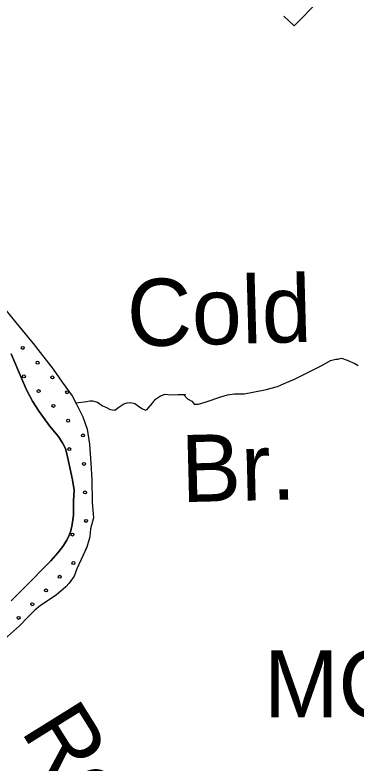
# Model space of a CAD drawing. Extents: x 1551132 to 1791609, y 378168 to 563823.
# Drawn here: x 1633255 to 1635670, y 495395 to 500692 of the extents above; entities that cross this region are included whole.
import ezdxf

# ---------------------------------------------------------------- set-up
doc = ezdxf.new("R2010")
doc.units = 0
for name, color, linetype in [('DESIGN - DRAINAGE - Bridges and Cross Drains Size Text', 7, 'Continuous'), ('DESIGN - SCRATCH - User 1', 7, 'Continuous'), ('DESIGN - TRAFFIC CONTROL PERMANENT - Pavement Marking Text', 7, 'Continuous'), ('DESIGN - TRANSPORTATION - Edge of Traveled Way', 7, 'Continuous'), ('DESIGN - TRANSPORTATION - Text', 7, 'Continuous'), ('DESIGN - UTILITIES - Cable (Underground) with Text', 7, 'Continuous')]:
    doc.layers.add(name, color=color, linetype=linetype)

msp = doc.modelspace()

# ---------------------------------------------------------------- linework, layer by layer
at = {"layer": 'DESIGN - SCRATCH - User 1'}
for points in [[(1633160.87, 498639.236), (1633283.084, 498489.408), (1633383.615, 498365.904), (1633525.436, 498183.766), (1633590.343, 498092.773), (1633661.183, 497995.695), (1633690.457, 497935.202), (1633735.39, 497846.466), (1633766.314, 497757.906), (1633783.047, 497653.486), (1633791.38, 497517.108), (1633799.963, 497400.771), (1633802.004, 497240.426), (1633810.687, 497132.098), (1633789.705, 497052.204), (1633785.013, 496996.153), (1633764.105, 496922.267), (1633725.048, 496836.582), (1633692.207, 496768.855), (1633675.565, 496716.962), (1633638.975, 496669.327), (1633614.65, 496643.577), (1633547.902, 496584.292), (1633434.971, 496511.565), (1633396.547, 496477.981), (1633347.956, 496430.488), (1633287.158, 496367.128), (1633115.237, 496214.974)], [(1633229.301, 496544.199), (1633316.39, 496631.285), (1633508.853, 496827.265), (1633559.552, 496882.741), (1633594.117, 496928.401), (1633622.692, 496974.135), (1633641.158, 497011.978), (1633651.5, 497039.904), (1633660.041, 497083.888), (1633668.849, 497149.906), (1633670.074, 497250.092), (1633675.007, 497326.186), (1633661.908, 497400.496), (1633627.892, 497563.242), (1633612.592, 497621.552), (1633591.085, 497661.903), (1633561.635, 497708.363), (1633500.537, 497783.281), (1633425.747, 497884.417), (1633380.615, 497957.127), (1633337.591, 498037.829), (1633281.167, 498168.791), (1633228.652, 498291.694)]]:
    msp.add_lwpolyline(points, dxfattribs=at)
at = {"layer": 'DESIGN - TRAFFIC CONTROL PERMANENT - Pavement Marking Text'}
for centre in [(1633310.932, 498334.28), (1633310.932, 498334.28), (1633415.471, 498229.741), (1633415.471, 498229.741), (1633318.399, 498132.67), (1633318.399, 498132.67), (1633520.01, 498125.202), (1633520.01, 498125.202), (1633422.938, 498028.131), (1633422.938, 498028.131), (1633624.548, 498020.664), (1633624.548, 498020.664), (1633527.477, 497923.592), (1633527.477, 497923.592), (1633632.015, 497819.054), (1633632.015, 497819.054), (1633736.554, 497714.515), (1633736.554, 497714.515), (1633639.482, 497617.443), (1633639.482, 497617.443), (1633744.021, 497512.905), (1633744.021, 497512.905), (1633751.488, 497311.294), (1633751.488, 497311.294), (1633758.955, 497109.684), (1633758.955, 497109.684), (1633661.884, 497012.612), (1633661.884, 497012.612), (1633669.351, 496811.002), (1633669.351, 496811.002), (1633572.279, 496713.93), (1633572.279, 496713.93), (1633475.207, 496616.859), (1633475.207, 496616.859), (1633378.136, 496519.787), (1633378.136, 496519.787), (1633281.064, 496422.716), (1633281.064, 496422.716)]:
    msp.add_circle(centre, 10.56, dxfattribs=at)
msp.add_arc((1633766.422, 496908.074), 10.56, 114.708531, 196.282504, dxfattribs=at)
at = {"layer": 'DESIGN - TRANSPORTATION - Edge of Traveled Way'}
for points in [[(1633160.87, 498639.236), (1633283.084, 498489.408), (1633383.615, 498365.904), (1633525.436, 498183.766), (1633590.343, 498092.773), (1633661.183, 497995.695), (1633690.457, 497935.202), (1633735.39, 497846.466), (1633766.314, 497757.906), (1633783.047, 497653.486), (1633791.38, 497517.108), (1633799.963, 497400.771), (1633802.004, 497240.426), (1633810.687, 497132.098), (1633789.705, 497052.204), (1633785.013, 496996.153), (1633764.105, 496922.267), (1633725.048, 496836.582), (1633692.207, 496768.855), (1633675.565, 496716.962), (1633638.975, 496669.327), (1633614.65, 496643.577), (1633547.902, 496584.292), (1633434.971, 496511.565), (1633396.547, 496477.981), (1633347.956, 496430.488), (1633287.158, 496367.128), (1633115.237, 496214.974)], [(1633228.652, 498291.694), (1633281.167, 498168.791), (1633337.591, 498037.829), (1633380.615, 497957.127), (1633425.747, 497884.417), (1633500.537, 497783.281), (1633561.635, 497708.363), (1633591.085, 497661.903), (1633612.592, 497621.552), (1633627.892, 497563.242), (1633661.908, 497400.496), (1633675.007, 497326.186), (1633670.074, 497250.092), (1633668.849, 497149.906), (1633660.041, 497083.888), (1633651.5, 497039.904), (1633641.158, 497011.978), (1633622.692, 496974.135), (1633594.117, 496928.401), (1633559.552, 496882.741), (1633508.853, 496827.265), (1633316.39, 496631.285), (1633229.301, 496544.199)]]:
    msp.add_lwpolyline(points, dxfattribs=at)
at = {"layer": 'DESIGN - TRANSPORTATION - Text'}
for points in [[(1634449.256, 498004.404), (1634476.681, 497973.703), (1634506.438, 497957.286), (1634520.238, 497943.086), (1634524.154, 497937.027), (1634554.129, 497936.619), (1634608.286, 497951.886), (1634712.7, 497988.495), (1634758.841, 498001.871), (1634808.906, 498009.196), (1634878.863, 498010.238), (1635011.093, 498034.447), (1635033.151, 498040.147), (1635113.366, 498061.073), (1635177.714, 498090.215), (1635233.98, 498113.466), (1635304.395, 498148.533), (1635427.108, 498208.902), (1635489.532, 498244.078), (1635525.631, 498253.586), (1635541.639, 498255.369), (1635567.697, 498261.02), (1635607.504, 498248.469), (1635661.128, 498223.71), (1635684.919, 498209.377)], [(1633685.541, 497945.36), (1633764.672, 497955.986), (1633784.722, 497959.778), (1633804.73, 497959.569), (1633838.637, 497949.202), (1633874.403, 497924.777), (1633898.311, 497914.51), (1633930.16, 497898.143), (1633962.126, 497893.801), (1633990.35, 497913.551), (1634026.633, 497939.219), (1634050.699, 497944.986), (1634072.732, 497946.752), (1634102.681, 497940.436), (1634152.355, 497905.843), (1634178.238, 497893.551), (1634191.212, 497897.751), (1634198.387, 497907.368), (1634228.778, 497943.127), (1634249.069, 497970.97), (1634285.335, 497994.637), (1634319.468, 498006.304), (1634357.442, 498001.904), (1634411.49, 498003.346), (1634463.531, 498004.804)]]:
    msp.add_lwpolyline(points, dxfattribs=at)
at = {"layer": 'DESIGN - UTILITIES - Cable (Underground) with Text'}
for p, q in [((1635231.054, 500613.986), (1635410.392, 500799.849)), ((1635230.879, 500614.078), (1635159.461, 500683.376))]:
    msp.add_line(p, q, dxfattribs=at)

# ---------------------------------------------------------------- texts
at = {"layer": 'DESIGN - DRAINAGE - Bridges and Cross Drains Size Text'}
for s, height, rotation, p in [('Cold', 474.9888, 1.527986, (1634054.132, 498343.163)), ('Br.', 474.9888, 1.390956, (1634435.924, 497241.799)), ('MONSANTO', 475.1888, 0.000033, (1635017.275, 495717.862)), ('Roberts', 475.0055, 301.940147, (1633291.541, 495623.675))]:
    msp.add_text(s, height=height, rotation=rotation, dxfattribs=at).set_placement(p)

doc.saveas('drawing.dxf')
